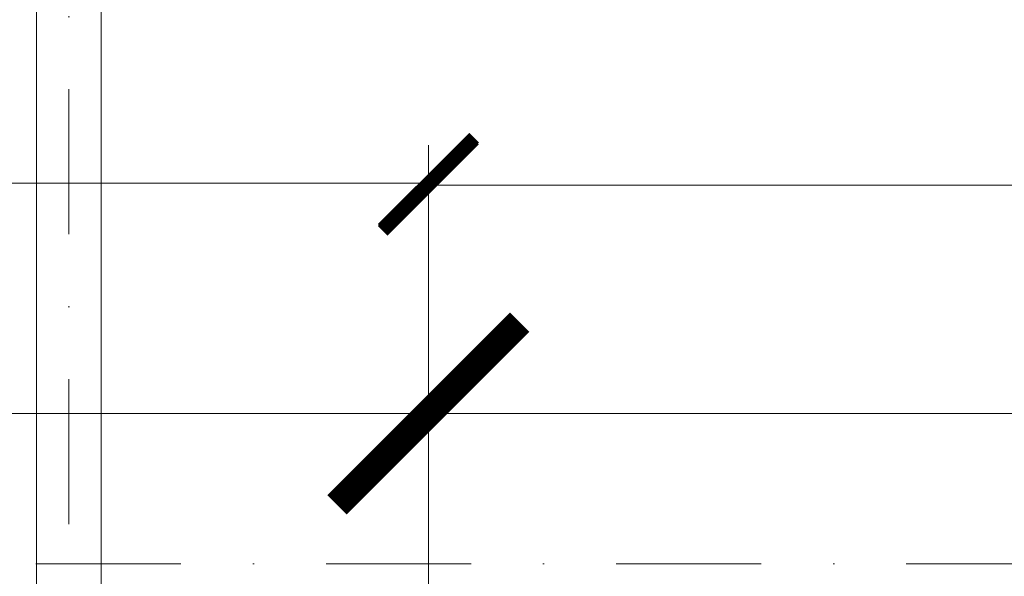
# Model space of a CAD drawing. Header units: millimetres. Extents: x -916886 to 3713765, y -2985421 to 1675785.
# Tile 610 of 656: x 414421 to 417008, y 149967 to 151430. Entities that reach past the tile are written whole.
import ezdxf

# ---------------------------------------------------------------- set-up
doc = ezdxf.new("R2010")
doc.units = ezdxf.units.MM
doc.linetypes.add('CENTERX2', pattern=[101.6, 63.5, -12.7, 12.7, -12.7])
doc.linetypes.add('DASHDOT', pattern=[25.4, 12.7, -6.35, 0, -6.35])
doc.layers.get('Defpoints').update_dxf_attribs({"color": 8})
for name, color, linetype, lineweight in [('A99_FVE', 30, 'Continuous', 5), ('A99_N_koty-200', 5, 'Continuous', 5), ('A99_N_koty-200 @ 1', 5, 'Continuous', 5), ('A99_N_koty-200 @ 10', 5, 'Continuous', 5), ('A99_N_koty-200 @ 100', 5, 'Continuous', 5), ('A99_N_koty-200 @ 200', 5, 'Continuous', 5), ('A99_N_koty-200 @ 250 (1)', 5, 'Continuous', 5), ('A99_N_koty-200 @ 250 (2)', 5, 'Continuous', 5), ('A99_N_koty-200 @ 400', 5, 'Continuous', 5), ('A99_S_osy', 1, 'CENTERX2', 5)]:
    doc.layers.add(name, color=color, linetype=linetype, lineweight=lineweight)
doc.styles.add('A99_kota', font='isocpeur.ttf', dxfattribs={"height": 2})
doc.dimstyles.new('A99_kota_200 new', dxfattribs={"dimscale": 200, "dimtxt": 2, "dimasz": 1.2, "dimexe": 0.5, "dimexo": 1.5, "dimgap": 0.5, "dimtad": 1, "dimdec": 0, "dimzin": 3, "dimdsep": 46, "dimtxsty": 'A99_kota', "dimblk": 'ARCHTICK', "dimcen": 2.5, "dimazin": 2, "dimtfac": 0.75, "dimtdec": 0, "dimtix": 1, "dimtmove": 2, "dimatfit": 0, "dimfxl": 0, "dimtolj": 1, "dimtzin": 0, "dimlwd": 5, "dimlwe": 5, "dimarcsym": 0})

# ---------------------------------------------------------------- blocks, each defined once
blk = doc.blocks.new('_ArchTick')
at = {"color": 0, "linetype": 'ByBlock', "const_width": 0.15}
blk.add_lwpolyline([(-0.5, -0.5), (0.5, 0.5)], dxfattribs=at)
blk = doc.blocks.new('*D3376')
at = {"layer": 'A99_N_koty-200', "color": 0, "linetype": 'Continuous', "lineweight": 5, "ltscale": 10, "transparency": 16777216}
for p, q in [((378280, 150200), (378280, 151100)), ((415495, 150200), (415495, 151100)), ((378280, 151000), (415495, 151000))]:
    blk.add_line(p, q, dxfattribs=at)
at = {"layer": 'Defpoints', "color": 0, "linetype": 'Continuous', "lineweight": 0, "ltscale": 10, "transparency": 16777216}
for p in [(415495, 151000), (378280, 148920), (415495, 148920)]:
    blk.add_point(p, dxfattribs=at)
at = {"layer": 'A99_N_koty-200', "color": 0, "linetype": 'Continuous', "lineweight": 5, "ltscale": 10, "transparency": 16777216, "xscale": 240, "yscale": 240, "zscale": 240, "rotation": 180}
blk.add_blockref('_ArchTick', (378280, 151000), dxfattribs=at)
at = {"layer": 'A99_N_koty-200', "color": 0, "linetype": 'Continuous', "lineweight": 5, "ltscale": 10, "transparency": 16777216, "xscale": 240, "yscale": 240, "zscale": 240}
blk.add_blockref('_ArchTick', (415495, 151000), dxfattribs=at)
at = {"layer": 'A99_N_koty-200', "color": 0, "linetype": 'Continuous', "ltscale": 10, "transparency": 16777216, "insert": (396887.5, 151300), "char_height": 400, "attachment_point": 5, "style": 'A99_kota'}
blk.add_mtext('\\A1;37215', dxfattribs=at)
blk = doc.blocks.new('*D3377')
at = {"layer": 'A99_N_koty-200', "color": 0, "linetype": 'Continuous', "lineweight": 5, "ltscale": 10, "transparency": 16777216}
for p, q in [((378280, 149995), (378280, 150445)), ((415495, 149995), (415495, 150445)), ((378280, 150395), (415495, 150395))]:
    blk.add_line(p, q, dxfattribs=at)
at = {"layer": 'Defpoints', "color": 0, "linetype": 'Continuous', "lineweight": 0, "ltscale": 10, "transparency": 16777216}
for p in [(415495, 150395), (378280, 148920), (415495, 148920)]:
    blk.add_point(p, dxfattribs=at)
at = {"layer": 'A99_N_koty-200', "color": 0, "linetype": 'Continuous', "lineweight": 5, "ltscale": 10, "transparency": 16777216, "xscale": 120, "yscale": 120, "zscale": 120, "rotation": 180}
blk.add_blockref('_ArchTick', (378280, 150395), dxfattribs=at)
at = {"layer": 'A99_N_koty-200', "color": 0, "linetype": 'Continuous', "lineweight": 5, "ltscale": 10, "transparency": 16777216, "xscale": 120, "yscale": 120, "zscale": 120}
blk.add_blockref('_ArchTick', (415495, 150395), dxfattribs=at)
at = {"layer": 'A99_N_koty-200', "color": 0, "linetype": 'Continuous', "ltscale": 10, "transparency": 16777216, "insert": (396887.5, 150545), "char_height": 200, "attachment_point": 5, "style": 'A99_kota'}
blk.add_mtext('\\A1;37215', dxfattribs=at)
blk = doc.blocks.new('*D3378')
at = {"layer": 'A99_N_koty-200', "color": 0, "linetype": 'Continuous', "lineweight": 5, "ltscale": 10, "transparency": 16777216}
for p, q in [((378280, 150391), (378280, 150395.5)), ((378280, 150395), (415495, 150395)), ((415495, 150391), (415495, 150395.5))]:
    blk.add_line(p, q, dxfattribs=at)
at = {"layer": 'Defpoints', "color": 0, "linetype": 'Continuous', "lineweight": 0, "ltscale": 10, "transparency": 16777216}
for p in [(415495, 150395), (378280, 148920), (415495, 148920)]:
    blk.add_point(p, dxfattribs=at)
at = {"layer": 'A99_N_koty-200', "color": 0, "linetype": 'Continuous', "lineweight": 5, "ltscale": 10, "transparency": 16777216, "xscale": 1.2, "yscale": 1.2, "zscale": 1.2, "rotation": 180}
blk.add_blockref('_ArchTick', (378280, 150395), dxfattribs=at)
at = {"layer": 'A99_N_koty-200', "color": 0, "linetype": 'Continuous', "lineweight": 5, "ltscale": 10, "transparency": 16777216, "xscale": 1.2, "yscale": 1.2, "zscale": 1.2}
blk.add_blockref('_ArchTick', (415495, 150395), dxfattribs=at)
at = {"layer": 'A99_N_koty-200', "color": 0, "linetype": 'Continuous', "ltscale": 10, "transparency": 16777216, "insert": (396887.5, 150396.5), "char_height": 2, "attachment_point": 5, "style": 'A99_kota'}
blk.add_mtext('\\A1;37215', dxfattribs=at)
blk = doc.blocks.new('*D3379')
at = {"layer": 'A99_N_koty-200', "color": 0, "linetype": 'Continuous', "lineweight": 5, "ltscale": 10, "transparency": 16777216}
for p, q in [((378280, 149520), (378280, 150595)), ((415495, 149520), (415495, 150595)), ((378280, 150395), (415495, 150395))]:
    blk.add_line(p, q, dxfattribs=at)
at = {"layer": 'Defpoints', "color": 0, "linetype": 'Continuous', "lineweight": 0, "ltscale": 10, "transparency": 16777216}
for p in [(415495, 150395), (378280, 148920), (415495, 148920)]:
    blk.add_point(p, dxfattribs=at)
at = {"layer": 'A99_N_koty-200', "color": 0, "linetype": 'Continuous', "lineweight": 5, "ltscale": 10, "transparency": 16777216, "xscale": 480, "yscale": 480, "zscale": 480, "rotation": 180}
blk.add_blockref('_ArchTick', (378280, 150395), dxfattribs=at)
at = {"layer": 'A99_N_koty-200', "color": 0, "linetype": 'Continuous', "lineweight": 5, "ltscale": 10, "transparency": 16777216, "xscale": 480, "yscale": 480, "zscale": 480}
blk.add_blockref('_ArchTick', (415495, 150395), dxfattribs=at)
at = {"layer": 'A99_N_koty-200', "color": 0, "linetype": 'Continuous', "ltscale": 10, "transparency": 16777216, "insert": (396887.5, 150995), "char_height": 800, "attachment_point": 5, "style": 'A99_kota'}
blk.add_mtext('\\A1;37215', dxfattribs=at)
blk = doc.blocks.new('*D3380')
at = {"layer": 'A99_N_koty-200', "color": 0, "linetype": 'Continuous', "lineweight": 5, "ltscale": 10, "transparency": 16777216}
for p, q in [((378280, 150355), (378280, 150400)), ((378280, 150395), (415495, 150395)), ((415495, 150355), (415495, 150400))]:
    blk.add_line(p, q, dxfattribs=at)
at = {"layer": 'Defpoints', "color": 0, "linetype": 'Continuous', "lineweight": 0, "ltscale": 10, "transparency": 16777216}
for p in [(415495, 150395), (378280, 148920), (415495, 148920)]:
    blk.add_point(p, dxfattribs=at)
at = {"layer": 'A99_N_koty-200', "color": 0, "linetype": 'Continuous', "lineweight": 5, "ltscale": 10, "transparency": 16777216, "xscale": 12, "yscale": 12, "zscale": 12, "rotation": 180}
blk.add_blockref('_ArchTick', (378280, 150395), dxfattribs=at)
at = {"layer": 'A99_N_koty-200', "color": 0, "linetype": 'Continuous', "lineweight": 5, "ltscale": 10, "transparency": 16777216, "xscale": 12, "yscale": 12, "zscale": 12}
blk.add_blockref('_ArchTick', (415495, 150395), dxfattribs=at)
at = {"layer": 'A99_N_koty-200', "color": 0, "linetype": 'Continuous', "ltscale": 10, "transparency": 16777216, "insert": (396887.5, 150410), "char_height": 20, "attachment_point": 5, "style": 'A99_kota'}
blk.add_mtext('\\A1;37215', dxfattribs=at)
blk = doc.blocks.new('*D3381')
at = {"layer": 'A99_N_koty-200', "color": 0, "linetype": 'Continuous', "lineweight": 5, "ltscale": 10, "transparency": 16777216}
for p, q in [((378280, 149395), (378280, 150520)), ((415495, 149395), (415495, 150520)), ((378280, 150395), (415495, 150395))]:
    blk.add_line(p, q, dxfattribs=at)
at = {"layer": 'Defpoints', "color": 0, "linetype": 'Continuous', "lineweight": 0, "ltscale": 10, "transparency": 16777216}
for p in [(415495, 150395), (378280, 148920), (415495, 148920)]:
    blk.add_point(p, dxfattribs=at)
at = {"layer": 'A99_N_koty-200', "color": 0, "linetype": 'Continuous', "lineweight": 5, "ltscale": 10, "transparency": 16777216, "xscale": 300, "yscale": 300, "zscale": 300, "rotation": 180}
blk.add_blockref('_ArchTick', (378280, 150395), dxfattribs=at)
at = {"layer": 'A99_N_koty-200', "color": 0, "linetype": 'Continuous', "lineweight": 5, "ltscale": 10, "transparency": 16777216, "xscale": 300, "yscale": 300, "zscale": 300}
blk.add_blockref('_ArchTick', (415495, 150395), dxfattribs=at)
at = {"layer": 'A99_N_koty-200', "color": 0, "linetype": 'Continuous', "ltscale": 10, "transparency": 16777216, "insert": (396887.5, 150770), "char_height": 500, "attachment_point": 5, "style": 'A99_kota'}
blk.add_mtext('\\A1;37215', dxfattribs=at)
blk = doc.blocks.new('*D3382')
at = {"layer": 'A99_N_koty-200', "color": 0, "linetype": 'Continuous', "lineweight": 5, "ltscale": 10, "transparency": 16777216}
for p, q in [((378280, 149395), (378280, 150520)), ((415495, 149395), (415495, 150520)), ((378280, 150395), (415495, 150395))]:
    blk.add_line(p, q, dxfattribs=at)
at = {"layer": 'Defpoints', "color": 0, "linetype": 'Continuous', "lineweight": 0, "ltscale": 10, "transparency": 16777216}
for p in [(415495, 150395), (378280, 148920), (415495, 148920)]:
    blk.add_point(p, dxfattribs=at)
at = {"layer": 'A99_N_koty-200', "color": 0, "linetype": 'Continuous', "lineweight": 5, "ltscale": 10, "transparency": 16777216, "xscale": 300, "yscale": 300, "zscale": 300, "rotation": 180}
blk.add_blockref('_ArchTick', (378280, 150395), dxfattribs=at)
at = {"layer": 'A99_N_koty-200', "color": 0, "linetype": 'Continuous', "lineweight": 5, "ltscale": 10, "transparency": 16777216, "xscale": 300, "yscale": 300, "zscale": 300}
blk.add_blockref('_ArchTick', (415495, 150395), dxfattribs=at)
at = {"layer": 'A99_N_koty-200', "color": 0, "linetype": 'Continuous', "ltscale": 10, "transparency": 16777216, "insert": (396887.5, 150770), "char_height": 500, "attachment_point": 5, "style": 'A99_kota'}
blk.add_mtext('\\A1;37215', dxfattribs=at)
blk = doc.blocks.new('*D3384')
at = {"layer": 'A99_N_koty-200', "color": 0, "linetype": 'Continuous', "lineweight": 5, "ltscale": 10, "transparency": 16777216}
for p, q in [((415495, 150195), (415495, 151095)), ((438635, 150195), (438635, 151095)), ((415495, 150995), (438635, 150995))]:
    blk.add_line(p, q, dxfattribs=at)
at = {"layer": 'Defpoints', "color": 0, "linetype": 'Continuous', "lineweight": 0, "ltscale": 10, "transparency": 16777216}
for p in [(438635, 150995), (415495, 148920), (438635, 148920)]:
    blk.add_point(p, dxfattribs=at)
at = {"layer": 'A99_N_koty-200', "color": 0, "linetype": 'Continuous', "lineweight": 5, "ltscale": 10, "transparency": 16777216, "xscale": 240, "yscale": 240, "zscale": 240, "rotation": 180}
blk.add_blockref('_ArchTick', (415495, 150995), dxfattribs=at)
at = {"layer": 'A99_N_koty-200', "color": 0, "linetype": 'Continuous', "lineweight": 5, "ltscale": 10, "transparency": 16777216, "xscale": 240, "yscale": 240, "zscale": 240}
blk.add_blockref('_ArchTick', (438635, 150995), dxfattribs=at)
at = {"layer": 'A99_N_koty-200', "color": 0, "linetype": 'Continuous', "ltscale": 10, "transparency": 16777216, "insert": (427065, 151295), "char_height": 400, "attachment_point": 5, "style": 'A99_kota'}
blk.add_mtext('\\A1;23140', dxfattribs=at)
blk = doc.blocks.new('*D3385')
at = {"layer": 'A99_N_koty-200', "color": 0, "linetype": 'Continuous', "lineweight": 5, "ltscale": 10, "transparency": 16777216}
for p, q in [((415495, 149995), (415495, 150445)), ((438635, 149995), (438635, 150445)), ((415495, 150395), (438635, 150395))]:
    blk.add_line(p, q, dxfattribs=at)
at = {"layer": 'Defpoints', "color": 0, "linetype": 'Continuous', "lineweight": 0, "ltscale": 10, "transparency": 16777216}
for p in [(438635, 150395), (415495, 148920), (438635, 148920)]:
    blk.add_point(p, dxfattribs=at)
at = {"layer": 'A99_N_koty-200', "color": 0, "linetype": 'Continuous', "lineweight": 5, "ltscale": 10, "transparency": 16777216, "xscale": 120, "yscale": 120, "zscale": 120, "rotation": 180}
blk.add_blockref('_ArchTick', (415495, 150395), dxfattribs=at)
at = {"layer": 'A99_N_koty-200', "color": 0, "linetype": 'Continuous', "lineweight": 5, "ltscale": 10, "transparency": 16777216, "xscale": 120, "yscale": 120, "zscale": 120}
blk.add_blockref('_ArchTick', (438635, 150395), dxfattribs=at)
at = {"layer": 'A99_N_koty-200', "color": 0, "linetype": 'Continuous', "ltscale": 10, "transparency": 16777216, "insert": (427065, 150545), "char_height": 200, "attachment_point": 5, "style": 'A99_kota'}
blk.add_mtext('\\A1;23140', dxfattribs=at)
blk = doc.blocks.new('*D3386')
at = {"layer": 'A99_N_koty-200', "color": 0, "linetype": 'Continuous', "lineweight": 5, "ltscale": 10, "transparency": 16777216}
for p, q in [((415495, 150391), (415495, 150395.5)), ((415495, 150395), (438635, 150395)), ((438635, 150391), (438635, 150395.5))]:
    blk.add_line(p, q, dxfattribs=at)
at = {"layer": 'Defpoints', "color": 0, "linetype": 'Continuous', "lineweight": 0, "ltscale": 10, "transparency": 16777216}
for p in [(438635, 150395), (415495, 148920), (438635, 148920)]:
    blk.add_point(p, dxfattribs=at)
at = {"layer": 'A99_N_koty-200', "color": 0, "linetype": 'Continuous', "lineweight": 5, "ltscale": 10, "transparency": 16777216, "xscale": 1.2, "yscale": 1.2, "zscale": 1.2, "rotation": 180}
blk.add_blockref('_ArchTick', (415495, 150395), dxfattribs=at)
at = {"layer": 'A99_N_koty-200', "color": 0, "linetype": 'Continuous', "lineweight": 5, "ltscale": 10, "transparency": 16777216, "xscale": 1.2, "yscale": 1.2, "zscale": 1.2}
blk.add_blockref('_ArchTick', (438635, 150395), dxfattribs=at)
at = {"layer": 'A99_N_koty-200', "color": 0, "linetype": 'Continuous', "ltscale": 10, "transparency": 16777216, "insert": (427065, 150396.5), "char_height": 2, "attachment_point": 5, "style": 'A99_kota'}
blk.add_mtext('\\A1;23140', dxfattribs=at)
blk = doc.blocks.new('*D3387')
at = {"layer": 'A99_N_koty-200', "color": 0, "linetype": 'Continuous', "lineweight": 5, "ltscale": 10, "transparency": 16777216}
for p, q in [((415495, 149520), (415495, 150595)), ((438635, 149520), (438635, 150595)), ((415495, 150395), (438635, 150395))]:
    blk.add_line(p, q, dxfattribs=at)
at = {"layer": 'Defpoints', "color": 0, "linetype": 'Continuous', "lineweight": 0, "ltscale": 10, "transparency": 16777216}
for p in [(438635, 150395), (415495, 148920), (438635, 148920)]:
    blk.add_point(p, dxfattribs=at)
at = {"layer": 'A99_N_koty-200', "color": 0, "linetype": 'Continuous', "lineweight": 5, "ltscale": 10, "transparency": 16777216, "xscale": 480, "yscale": 480, "zscale": 480, "rotation": 180}
blk.add_blockref('_ArchTick', (415495, 150395), dxfattribs=at)
at = {"layer": 'A99_N_koty-200', "color": 0, "linetype": 'Continuous', "lineweight": 5, "ltscale": 10, "transparency": 16777216, "xscale": 480, "yscale": 480, "zscale": 480}
blk.add_blockref('_ArchTick', (438635, 150395), dxfattribs=at)
at = {"layer": 'A99_N_koty-200', "color": 0, "linetype": 'Continuous', "ltscale": 10, "transparency": 16777216, "insert": (427065, 150995), "char_height": 800, "attachment_point": 5, "style": 'A99_kota'}
blk.add_mtext('\\A1;23140', dxfattribs=at)
blk = doc.blocks.new('*D3388')
at = {"layer": 'A99_N_koty-200', "color": 0, "linetype": 'Continuous', "lineweight": 5, "ltscale": 10, "transparency": 16777216}
for p, q in [((415495, 150355), (415495, 150400)), ((415495, 150395), (438635, 150395)), ((438635, 150355), (438635, 150400))]:
    blk.add_line(p, q, dxfattribs=at)
at = {"layer": 'Defpoints', "color": 0, "linetype": 'Continuous', "lineweight": 0, "ltscale": 10, "transparency": 16777216}
for p in [(438635, 150395), (415495, 148920), (438635, 148920)]:
    blk.add_point(p, dxfattribs=at)
at = {"layer": 'A99_N_koty-200', "color": 0, "linetype": 'Continuous', "lineweight": 5, "ltscale": 10, "transparency": 16777216, "xscale": 12, "yscale": 12, "zscale": 12, "rotation": 180}
blk.add_blockref('_ArchTick', (415495, 150395), dxfattribs=at)
at = {"layer": 'A99_N_koty-200', "color": 0, "linetype": 'Continuous', "lineweight": 5, "ltscale": 10, "transparency": 16777216, "xscale": 12, "yscale": 12, "zscale": 12}
blk.add_blockref('_ArchTick', (438635, 150395), dxfattribs=at)
at = {"layer": 'A99_N_koty-200', "color": 0, "linetype": 'Continuous', "ltscale": 10, "transparency": 16777216, "insert": (427065, 150410), "char_height": 20, "attachment_point": 5, "style": 'A99_kota'}
blk.add_mtext('\\A1;23140', dxfattribs=at)
blk = doc.blocks.new('*D3389')
at = {"layer": 'A99_N_koty-200', "color": 0, "linetype": 'Continuous', "lineweight": 5, "ltscale": 10, "transparency": 16777216}
for p, q in [((415495, 149395), (415495, 150520)), ((438635, 149395), (438635, 150520)), ((415495, 150395), (438635, 150395))]:
    blk.add_line(p, q, dxfattribs=at)
at = {"layer": 'Defpoints', "color": 0, "linetype": 'Continuous', "lineweight": 0, "ltscale": 10, "transparency": 16777216}
for p in [(438635, 150395), (415495, 148920), (438635, 148920)]:
    blk.add_point(p, dxfattribs=at)
at = {"layer": 'A99_N_koty-200', "color": 0, "linetype": 'Continuous', "lineweight": 5, "ltscale": 10, "transparency": 16777216, "xscale": 300, "yscale": 300, "zscale": 300, "rotation": 180}
blk.add_blockref('_ArchTick', (415495, 150395), dxfattribs=at)
at = {"layer": 'A99_N_koty-200', "color": 0, "linetype": 'Continuous', "lineweight": 5, "ltscale": 10, "transparency": 16777216, "xscale": 300, "yscale": 300, "zscale": 300}
blk.add_blockref('_ArchTick', (438635, 150395), dxfattribs=at)
at = {"layer": 'A99_N_koty-200', "color": 0, "linetype": 'Continuous', "ltscale": 10, "transparency": 16777216, "insert": (427065, 150770), "char_height": 500, "attachment_point": 5, "style": 'A99_kota'}
blk.add_mtext('\\A1;23140', dxfattribs=at)
blk = doc.blocks.new('*D3390')
at = {"layer": 'A99_N_koty-200', "color": 0, "linetype": 'Continuous', "lineweight": 5, "ltscale": 10, "transparency": 16777216}
for p, q in [((415495, 149395), (415495, 150520)), ((438635, 149395), (438635, 150520)), ((415495, 150395), (438635, 150395))]:
    blk.add_line(p, q, dxfattribs=at)
at = {"layer": 'Defpoints', "color": 0, "linetype": 'Continuous', "lineweight": 0, "ltscale": 10, "transparency": 16777216}
for p in [(438635, 150395), (415495, 148920), (438635, 148920)]:
    blk.add_point(p, dxfattribs=at)
at = {"layer": 'A99_N_koty-200', "color": 0, "linetype": 'Continuous', "lineweight": 5, "ltscale": 10, "transparency": 16777216, "xscale": 300, "yscale": 300, "zscale": 300, "rotation": 180}
blk.add_blockref('_ArchTick', (415495, 150395), dxfattribs=at)
at = {"layer": 'A99_N_koty-200', "color": 0, "linetype": 'Continuous', "lineweight": 5, "ltscale": 10, "transparency": 16777216, "xscale": 300, "yscale": 300, "zscale": 300}
blk.add_blockref('_ArchTick', (438635, 150395), dxfattribs=at)
at = {"layer": 'A99_N_koty-200', "color": 0, "linetype": 'Continuous', "ltscale": 10, "transparency": 16777216, "insert": (427065, 150770), "char_height": 500, "attachment_point": 5, "style": 'A99_kota'}
blk.add_mtext('\\A1;23140', dxfattribs=at)
blk = doc.blocks.new('*U4811')
at = {"layer": 'A99_N_koty-200 @ 1', "linetype": 'Continuous', "ltscale": 10}
dim = blk.add_linear_dim(base=(415495, 150395), p1=(378280, 148920), p2=(415495, 148920), dimstyle='A99_kota_200 new', override={"dimscale": 1, "dimtix": 1, "dimtofl": 1, "dimtmove": 2, "dimatfit": 3}, dxfattribs=at)
dim.commit()
dim.dimension.update_dxf_attribs({"geometry": '*D3378', "text_midpoint": (396887.5, 150396.5)})
at = {"layer": 'A99_N_koty-200 @ 10', "linetype": 'Continuous', "ltscale": 10}
dim = blk.add_linear_dim(base=(415495, 150395), p1=(378280, 148920), p2=(415495, 148920), dimstyle='A99_kota_200 new', override={"dimscale": 10, "dimtix": 1, "dimtofl": 1, "dimtmove": 2, "dimatfit": 3}, dxfattribs=at)
dim.commit()
dim.dimension.update_dxf_attribs({"geometry": '*D3380', "text_midpoint": (396887.5, 150410)})
at = {"layer": 'A99_N_koty-200 @ 100', "linetype": 'Continuous', "ltscale": 10}
dim = blk.add_linear_dim(base=(415495, 150395), p1=(378280, 148920), p2=(415495, 148920), dimstyle='A99_kota_200 new', override={"dimscale": 100, "dimtix": 1, "dimtofl": 1, "dimtmove": 2, "dimatfit": 3}, dxfattribs=at)
dim.commit()
dim.dimension.update_dxf_attribs({"geometry": '*D3377', "text_midpoint": (396887.5, 150545)})
at = {"layer": 'A99_N_koty-200 @ 200', "linetype": 'Continuous', "ltscale": 10}
dim = blk.add_linear_dim(base=(415495, 151000), p1=(378280, 148920), p2=(415495, 148920), dimstyle='A99_kota_200 new', override={"dimscale": 200, "dimtix": 1, "dimtofl": 1, "dimtmove": 2, "dimatfit": 3}, dxfattribs=at)
dim.commit()
dim.dimension.update_dxf_attribs({"geometry": '*D3376', "text_midpoint": (396887.5, 151300)})
at = {"layer": 'A99_N_koty-200 @ 250 (1)', "linetype": 'Continuous', "ltscale": 10}
dim = blk.add_linear_dim(base=(415495, 150395), p1=(378280, 148920), p2=(415495, 148920), dimstyle='A99_kota_200 new', override={"dimscale": 250, "dimtix": 1, "dimtofl": 1, "dimtmove": 2, "dimatfit": 3}, dxfattribs=at)
dim.commit()
dim.dimension.update_dxf_attribs({"geometry": '*D3382', "text_midpoint": (396887.5, 150770)})
at = {"layer": 'A99_N_koty-200 @ 250 (2)', "linetype": 'Continuous', "ltscale": 10}
dim = blk.add_linear_dim(base=(415495, 150395), p1=(378280, 148920), p2=(415495, 148920), dimstyle='A99_kota_200 new', override={"dimscale": 250, "dimtix": 1, "dimtofl": 1, "dimtmove": 2, "dimatfit": 3}, dxfattribs=at)
dim.commit()
dim.dimension.update_dxf_attribs({"geometry": '*D3381', "text_midpoint": (396887.5, 150770)})
at = {"layer": 'A99_N_koty-200 @ 400', "linetype": 'Continuous', "ltscale": 10}
dim = blk.add_linear_dim(base=(415495, 150395), p1=(378280, 148920), p2=(415495, 148920), dimstyle='A99_kota_200 new', override={"dimscale": 400, "dimtix": 1, "dimtofl": 1, "dimtmove": 2, "dimatfit": 3}, dxfattribs=at)
dim.commit()
dim.dimension.update_dxf_attribs({"geometry": '*D3379', "text_midpoint": (396887.5, 150995)})
blk = doc.blocks.new('*U4812')
at = {"layer": 'A99_N_koty-200 @ 1', "linetype": 'Continuous', "ltscale": 10}
dim = blk.add_linear_dim(base=(438635, 150395), p1=(415495, 148920), p2=(438635, 148920), dimstyle='A99_kota_200 new', override={"dimscale": 1, "dimtix": 1, "dimtofl": 1, "dimtmove": 2, "dimatfit": 3}, dxfattribs=at)
dim.commit()
dim.dimension.update_dxf_attribs({"geometry": '*D3386', "text_midpoint": (427065, 150396.5)})
at = {"layer": 'A99_N_koty-200 @ 10', "linetype": 'Continuous', "ltscale": 10}
dim = blk.add_linear_dim(base=(438635, 150395), p1=(415495, 148920), p2=(438635, 148920), dimstyle='A99_kota_200 new', override={"dimscale": 10, "dimtix": 1, "dimtofl": 1, "dimtmove": 2, "dimatfit": 3}, dxfattribs=at)
dim.commit()
dim.dimension.update_dxf_attribs({"geometry": '*D3388', "text_midpoint": (427065, 150410)})
at = {"layer": 'A99_N_koty-200 @ 100', "linetype": 'Continuous', "ltscale": 10}
dim = blk.add_linear_dim(base=(438635, 150395), p1=(415495, 148920), p2=(438635, 148920), dimstyle='A99_kota_200 new', override={"dimscale": 100, "dimtix": 1, "dimtofl": 1, "dimtmove": 2, "dimatfit": 3}, dxfattribs=at)
dim.commit()
dim.dimension.update_dxf_attribs({"geometry": '*D3385', "text_midpoint": (427065, 150545)})
at = {"layer": 'A99_N_koty-200 @ 200', "linetype": 'Continuous', "ltscale": 10}
dim = blk.add_linear_dim(base=(438635, 150995), p1=(415495, 148920), p2=(438635, 148920), dimstyle='A99_kota_200 new', override={"dimscale": 200, "dimtix": 1, "dimtofl": 1, "dimtmove": 2, "dimatfit": 3}, dxfattribs=at)
dim.commit()
dim.dimension.update_dxf_attribs({"geometry": '*D3384', "text_midpoint": (427065, 151295)})
at = {"layer": 'A99_N_koty-200 @ 250 (1)', "linetype": 'Continuous', "ltscale": 10}
dim = blk.add_linear_dim(base=(438635, 150395), p1=(415495, 148920), p2=(438635, 148920), dimstyle='A99_kota_200 new', override={"dimscale": 250, "dimtix": 1, "dimtofl": 1, "dimtmove": 2, "dimatfit": 3}, dxfattribs=at)
dim.commit()
dim.dimension.update_dxf_attribs({"geometry": '*D3390', "text_midpoint": (427065, 150770)})
at = {"layer": 'A99_N_koty-200 @ 250 (2)', "linetype": 'Continuous', "ltscale": 10}
dim = blk.add_linear_dim(base=(438635, 150395), p1=(415495, 148920), p2=(438635, 148920), dimstyle='A99_kota_200 new', override={"dimscale": 250, "dimtix": 1, "dimtofl": 1, "dimtmove": 2, "dimatfit": 3}, dxfattribs=at)
dim.commit()
dim.dimension.update_dxf_attribs({"geometry": '*D3389', "text_midpoint": (427065, 150770)})
at = {"layer": 'A99_N_koty-200 @ 400', "linetype": 'Continuous', "ltscale": 10}
dim = blk.add_linear_dim(base=(438635, 150395), p1=(415495, 148920), p2=(438635, 148920), dimstyle='A99_kota_200 new', override={"dimscale": 400, "dimtix": 1, "dimtofl": 1, "dimtmove": 2, "dimatfit": 3}, dxfattribs=at)
dim.commit()
dim.dimension.update_dxf_attribs({"geometry": '*D3387', "text_midpoint": (427065, 150995)})

msp = doc.modelspace()

# ---------------------------------------------------------------- linework, layer by layer
at = {"layer": 'A99_FVE', "linetype": 'Continuous', "lineweight": 15, "ltscale": 2}
msp.add_lwpolyline([(414465, 155305), (414635, 155305), (414635, 149540), (414465, 149540)], close=True, dxfattribs=at)
at = {"layer": 'A99_S_osy', "linetype": 'DASHDOT', "lineweight": 5, "ltscale": 30}
for points in [[(414550, 264800), (414550, 146890)], [(452950, 150000), (297355, 150000)]]:
    msp.add_lwpolyline(points, dxfattribs=at)

# ---------------------------------------------------------------- block references
at = {"layer": 'A99_N_koty-200', "color": 4, "linetype": 'Continuous', "lineweight": 0}
for name in ['*U4811', '*U4812']:
    msp.add_blockref(name, (0, 0), dxfattribs=at)

doc.saveas('drawing.dxf')
